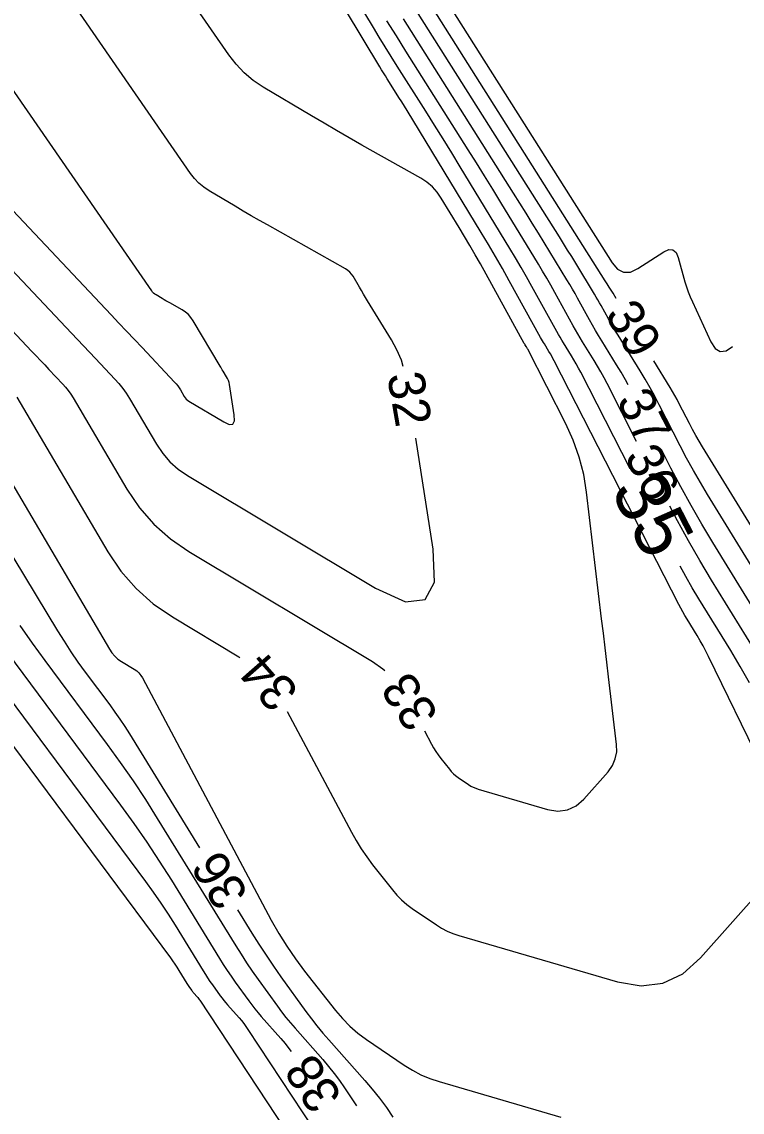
# Model space of a CAD drawing. Extents: x 2384780 to 2405861, y 547869 to 573706.
# Drawn here: x 2390154.8 to 2390194.3, y 552486.4 to 552546.2 of the extents above; entities that cross this region are included whole.
import ezdxf

# ---------------------------------------------------------------- set-up
doc = ezdxf.new("R2010")
doc.units = 0
doc.layers.add('Old_Level_60', color=7, linetype='Continuous')
doc.layers.add('Old_Level_61', color=7, linetype='Continuous')

msp = doc.modelspace()

# ---------------------------------------------------------------- linework, layer by layer
at = {"layer": 'Old_Level_60'}
for points in [[(2390175.7305, 552527.3495), (2390175.62325, 552527.69325), (2390175.38175, 552528.26225), (2390175.0825, 552528.80975), (2390173.77525, 552530.9505), (2390173.6635, 552531.13375), (2390173.55275, 552531.31725), (2390173.44225, 552531.50125), (2390173.33225, 552531.6855), (2390172.9745, 552532.288), (2390172.891, 552532.41025), (2390172.794, 552532.5185), (2390172.6835, 552532.613), (2390172.55925, 552532.69375), (2390168.28175, 552535.10525), (2390167.838, 552535.35725), (2390167.39575, 552535.61175), (2390166.95525, 552535.869), (2390166.516, 552536.12875), (2390165.08425, 552536.982), (2390164.7905, 552537.17875), (2390164.52275, 552537.40325), (2390164.281, 552537.65575), (2390164.06525, 552537.93575), (2390155.35325, 552550.57425)], [(2390176.89, 552507.3515), (2390177.2725, 552506.632), (2390177.387, 552506.42775), (2390177.51, 552506.22925), (2390177.64175, 552506.0365), (2390177.78225, 552505.84925), (2390178.25525, 552505.24725), (2390178.361, 552505.12275), (2390178.475, 552505.0075), (2390178.59775, 552504.90125), (2390178.729, 552504.80425), (2390179.30575, 552504.41075), (2390179.43175, 552504.33175), (2390179.56275, 552504.26325), (2390179.699, 552504.20525), (2390179.84, 552504.158), (2390183.638, 552503.0455), (2390184.20325, 552502.95225), (2390184.723, 552503.01675), (2390185.197, 552503.239), (2390185.6255, 552503.61925), (2390186.95075, 552505.119), (2390187.193, 552505.4535), (2390187.3515, 552505.81425), (2390187.4265, 552506.20075), (2390187.41775, 552506.61375), (2390186.9785, 552510.3225), (2390186.8845, 552511.11725), (2390186.79025, 552511.912), (2390186.69625, 552512.70675), (2390186.60225, 552513.5015), (2390185.78, 552520.444), (2390185.6205, 552521.4225), (2390185.37675, 552522.37525), (2390185.049, 552523.3025), (2390184.63675, 552524.20425), (2390182.55125, 552528.28575), (2390182.534, 552528.3185), (2390182.516, 552528.35125), (2390182.4975, 552528.3835), (2390182.47825, 552528.41525), (2390182.4145, 552528.51875), (2390182.401, 552528.541), (2390182.38775, 552528.56325), (2390182.37475, 552528.58575), (2390182.362, 552528.6085), (2390179.95275, 552532.96675), (2390179.6705, 552533.471), (2390179.38325, 552533.97225), (2390179.09075, 552534.4705), (2390178.79325, 552534.9655), (2390177.81275, 552536.5785), (2390177.58475, 552536.90575), (2390177.32125, 552537.19625), (2390177.02225, 552537.45), (2390176.68775, 552537.667), (2390173.45575, 552539.489), (2390172.76425, 552539.8815), (2390172.07525, 552540.27825), (2390171.38875, 552540.679), (2390170.7045, 552541.084), (2390168.0485, 552542.6665), (2390167.5035, 552543.0315), (2390167.00675, 552543.448), (2390166.55825, 552543.916), (2390166.158, 552544.43575), (2390162.533, 552549.695)], [(2390187.39825, 552531.0725), (2390187.22675, 552531.35425), (2390187.12125, 552531.527), (2390187.015, 552531.69925), (2390186.908, 552531.87125), (2390186.80025, 552532.0425), (2390175.50075, 552549.93025)], [(2390199.4425, 552508.87275), (2390192.4105, 552520.31225), (2390192.0145, 552520.97125), (2390191.6315, 552521.6375), (2390191.26175, 552522.3115), (2390190.905, 552522.9925), (2390189.76175, 552525.23), (2390189.512, 552525.70675), (2390189.253, 552526.17825), (2390188.98475, 552526.6445), (2390188.707, 552527.1055), (2390187.4985, 552529.0675), (2390187.3655, 552529.28625), (2390187.23525, 552529.50675), (2390187.10725, 552529.7285), (2390186.98225, 552529.95175), (2390186.5775, 552530.68375), (2390186.49, 552530.84025), (2390186.40075, 552530.99575), (2390186.31, 552531.15025), (2390186.21775, 552531.304), (2390185.18475, 552533.00325), (2390184.9625, 552533.36675), (2390184.73875, 552533.7295), (2390184.5135, 552534.09125), (2390184.28675, 552534.452), (2390175.6225, 552548.16825)], [(2390143.527, 552547.34525), (2390159.7205, 552530.168), (2390160.142, 552529.72075), (2390160.5635, 552529.27375), (2390160.985, 552528.82675), (2390161.4065, 552528.3795), (2390163.19325, 552526.4845), (2390163.2805, 552526.3865), (2390163.36175, 552526.28425), (2390163.4375, 552526.1775), (2390163.507, 552526.0665), (2390163.725, 552525.69625), (2390163.77575, 552525.621), (2390163.83475, 552525.55375), (2390163.9015, 552525.49425), (2390163.9765, 552525.443), (2390165.88425, 552524.298), (2390166.18425, 552524.164), (2390166.3805, 552524.184), (2390166.4725, 552524.35825), (2390166.46075, 552524.68675), (2390166.199, 552526.353), (2390166.17625, 552526.464), (2390166.14275, 552526.571), (2390166.09875, 552526.6745), (2390166.0445, 552526.774), (2390165.84975, 552527.09275), (2390165.80825, 552527.161), (2390165.76675, 552527.2295), (2390165.7255, 552527.29825), (2390165.6845, 552527.367), (2390164.209, 552529.8505), (2390164.0875, 552530.0285), (2390163.94625, 552530.18625), (2390163.785, 552530.324), (2390163.6045, 552530.4415), (2390162.923, 552530.82575), (2390162.81925, 552530.88475), (2390162.71575, 552530.94425), (2390162.6125, 552531.0045), (2390162.50975, 552531.06525), (2390162.17475, 552531.265), (2390162.106, 552531.311), (2390162.04325, 552531.3635), (2390161.98675, 552531.4225), (2390161.93625, 552531.48825), (2390153.903, 552543.142)], [(2390195.363, 552505.4705), (2390192.46725, 552511.43825), (2390192.321, 552511.73), (2390192.168, 552512.018), (2390192.0075, 552512.302), (2390191.84025, 552512.582), (2390191.2815, 552513.49075), (2390191.16375, 552513.6865), (2390191.05, 552513.8845), (2390190.94025, 552514.08475), (2390190.83425, 552514.28725), (2390184.0015, 552527.65825), (2390183.9335, 552527.788), (2390183.863, 552527.9165), (2390183.79, 552528.04325), (2390183.7145, 552528.16875), (2390183.4635, 552528.5765), (2390183.41025, 552528.664), (2390183.358, 552528.75225), (2390183.30675, 552528.84125), (2390183.2565, 552528.93075), (2390181.534, 552532.0465), (2390181.1615, 552532.71225), (2390180.782, 552533.37425), (2390180.396, 552534.032), (2390180.003, 552534.686), (2390175.9365, 552541.37475), (2390175.7895, 552541.61525), (2390175.6415, 552541.855), (2390175.49275, 552542.09425), (2390175.34275, 552542.33275), (2390174.851, 552543.111), (2390174.74625, 552543.278), (2390174.64225, 552543.4455), (2390174.53925, 552543.61375), (2390174.437, 552543.7825), (2390172.55625, 552546.9095)], [(2390188.52075, 552523.23625), (2390186.9025, 552526.4035), (2390186.733, 552526.727), (2390186.55725, 552527.047), (2390186.37525, 552527.36325), (2390186.18675, 552527.676), (2390185.561, 552528.692), (2390185.42825, 552528.9105), (2390185.298, 552529.1305), (2390185.1705, 552529.352), (2390185.0455, 552529.575), (2390184.0335, 552531.40525), (2390183.81475, 552531.7965), (2390183.59175, 552532.18525), (2390183.365, 552532.5715), (2390183.13425, 552532.95575), (2390181.07525, 552536.3425), (2390180.6325, 552537.06725), (2390180.1865, 552537.79), (2390179.73775, 552538.511), (2390179.2855, 552539.23), (2390175.8655, 552544.64425), (2390175.34725, 552545.46975), (2390174.8335, 552546.298)], [(2390188.0535, 552526.34075), (2390187.9045, 552526.61225), (2390187.66775, 552527.02325), (2390187.423, 552527.42975), (2390186.61, 552528.74975), (2390186.43725, 552529.0335), (2390186.26825, 552529.3195), (2390186.10225, 552529.60725), (2390185.94, 552529.897), (2390185.28325, 552531.08475), (2390185.14125, 552531.3385), (2390184.99675, 552531.59075), (2390184.8495, 552531.8415), (2390184.69975, 552532.09075), (2390183.137, 552534.661), (2390182.801, 552535.211), (2390182.46275, 552535.75975), (2390182.122, 552536.307), (2390181.77875, 552536.8525), (2390175.744, 552546.40625)], [(2390145.5435, 552541.90125), (2390157.547, 552529.1685), (2390157.874, 552528.8215), (2390158.201, 552528.47475), (2390158.528, 552528.128), (2390158.85475, 552527.78125), (2390159.923, 552526.64825), (2390160.14425, 552526.4), (2390160.35075, 552526.14025), (2390160.5425, 552525.86975), (2390160.71925, 552525.58775), (2390162.197, 552523.0795), (2390162.54075, 552522.56925), (2390162.93925, 552522.113), (2390163.39225, 552521.71075), (2390163.9, 552521.36275), (2390174.20125, 552515.18125), (2390175.8525, 552514.443), (2390176.932, 552514.5535), (2390177.43925, 552515.5125), (2390177.37475, 552517.32), (2390176.41775, 552523.412)], [(2390147.56, 552536.457), (2390155.3735, 552528.16875), (2390155.606, 552527.92225), (2390155.83825, 552527.67575), (2390156.07075, 552527.42925), (2390156.30325, 552527.18275), (2390157.06225, 552526.3775), (2390157.21975, 552526.201), (2390157.3665, 552526.0165), (2390157.50275, 552525.824), (2390157.6285, 552525.62375), (2390160.57775, 552520.61725), (2390161.26425, 552519.5985), (2390162.0595, 552518.68775), (2390162.96375, 552517.885), (2390163.977, 552517.1905), (2390174.034, 552511.1555), (2390174.61175, 552510.75525), (2390174.7075, 552510.6675)], [(2390204.572, 552502.693), (2390192.1335, 552522.92775), (2390191.94275, 552523.24475), (2390191.7585, 552523.5655), (2390191.5805, 552523.88975), (2390191.40875, 552524.21775), (2390190.8585, 552525.29475), (2390190.73825, 552525.52425), (2390190.61375, 552525.751), (2390190.4845, 552525.9755), (2390190.35075, 552526.1975), (2390189.45925, 552527.645)], [(2390154.5375, 552525.65975), (2390159.53725, 552517.17275), (2390160.252, 552516.112), (2390161.08, 552515.16375), (2390162.0215, 552514.328), (2390163.0765, 552513.6045), (2390166.708, 552511.4255), (2390166.76025, 552511.38925)], [(2390150.7355, 552522.81075), (2390156.768, 552512.8525), (2390157.13025, 552512.27), (2390157.506, 552511.6965), (2390157.89525, 552511.13225), (2390158.298, 552510.57675), (2390159.635, 552508.77725), (2390159.91725, 552508.3885), (2390160.19075, 552507.99425), (2390160.4555, 552507.59375), (2390160.7115, 552507.1875), (2390164.553, 552500.94175)], [(2390198.63625, 552508.02025), (2390192.68775, 552517.697), (2390192.086, 552518.69775), (2390191.5045, 552519.70975), (2390190.94275, 552520.733), (2390190.40125, 552521.7675), (2390189.882, 552522.7835)], [(2390195.68575, 552510.65525), (2390192.63225, 552515.62275), (2390191.98875, 552516.693), (2390191.3665, 552517.7755), (2390190.76575, 552518.87), (2390190.344, 552519.676)], [(2390150.8875, 552513.50125), (2390161.592, 552499.09525), (2390162.01875, 552498.5075), (2390162.4325, 552497.91075), (2390162.83275, 552497.30525), (2390163.22, 552496.691), (2390164.7575, 552494.1915), (2390164.87875, 552493.99825), (2390165.0035, 552493.80725), (2390165.1315, 552493.6185), (2390165.263, 552493.432), (2390165.69825, 552492.827), (2390165.79325, 552492.6985), (2390165.89125, 552492.57275), (2390165.9925, 552492.44925), (2390166.097, 552492.3285), (2390166.72425, 552491.622), (2390166.85575, 552491.46825), (2390166.9815, 552491.31025), (2390167.1015, 552491.14775), (2390167.21575, 552490.981), (2390178.66575, 552473.60975)], [(2390152.8105, 552513.2625), (2390160.22275, 552503.2875), (2390160.95425, 552502.28), (2390161.66325, 552501.25725), (2390162.34975, 552500.21925), (2390163.01375, 552499.16575), (2390165.64925, 552494.881), (2390165.857, 552494.54975), (2390166.07075, 552494.22225), (2390166.2905, 552493.89875), (2390166.516, 552493.57925), (2390167.262, 552492.54175), (2390167.42475, 552492.32175), (2390167.59275, 552492.106), (2390167.76625, 552491.8945), (2390167.9455, 552491.6875), (2390169.02075, 552490.47625), (2390169.24625, 552490.21275), (2390169.462, 552489.942), (2390169.5895, 552489.76925)], [(2390154.713, 552513.145), (2390155.38325, 552512.173), (2390156.07675, 552511.2165), (2390159.49375, 552506.61775), (2390160.215, 552505.62475), (2390160.91375, 552504.61675), (2390161.5905, 552503.5935), (2390162.24475, 552502.55525), (2390166.541, 552495.5705), (2390166.8355, 552495.10125), (2390167.13825, 552494.6375), (2390167.44925, 552494.17925), (2390167.76875, 552493.7265), (2390168.82575, 552492.25675), (2390169.05625, 552491.945), (2390169.29425, 552491.63925), (2390169.54025, 552491.33975), (2390169.794, 552491.0465), (2390171.31725, 552489.3305), (2390171.63675, 552488.9575), (2390171.94225, 552488.5735), (2390172.23375, 552488.179), (2390172.5115, 552487.774), (2390173.155, 552486.7975)], [(2390169.36225, 552508.42625), (2390172.8805, 552501.8075), (2390173.14275, 552501.33975), (2390173.42475, 552500.88475), (2390173.72675, 552500.44275), (2390174.04875, 552500.014), (2390175.133, 552498.634), (2390175.375, 552498.34875), (2390175.63675, 552498.0845), (2390175.918, 552497.841), (2390176.21875, 552497.61875), (2390177.5405, 552496.71675), (2390177.8295, 552496.5355), (2390178.12975, 552496.3785), (2390178.44175, 552496.24575), (2390178.765, 552496.13725), (2390187.47025, 552493.5875), (2390188.76575, 552493.3735), (2390189.95675, 552493.5215), (2390191.04325, 552494.031), (2390192.02525, 552494.9025), (2390195.41375, 552498.7375)], [(2390166.64875, 552497.53475), (2390167.4325, 552496.26), (2390167.81375, 552495.65275), (2390168.2055, 552495.0525), (2390168.60825, 552494.4595), (2390169.0215, 552493.87375), (2390170.3895, 552491.97175), (2390170.68775, 552491.568), (2390170.996, 552491.1725), (2390171.31425, 552490.785), (2390171.6425, 552490.4055), (2390173.61375, 552488.18475), (2390174.02725, 552487.702), (2390174.4225, 552487.20525), (2390174.8, 552486.69475), (2390175.15925, 552486.17025)]]:
    msp.add_lwpolyline(points, dxfattribs=at)
at = {"layer": 'Old_Level_61'}
for points in [[(2390175.32575, 552551.777), (2390187.172, 552533.0235), (2390187.4675, 552532.67675), (2390187.80225, 552532.509), (2390188.17675, 552532.52025), (2390188.5905, 552532.7105), (2390190.007, 552533.6245), (2390190.28475, 552533.75225), (2390190.51025, 552533.744), (2390190.68375, 552533.59975), (2390190.80525, 552533.3195)], [(2390188.163, 552521.7255), (2390185.452, 552527.031), (2390185.33325, 552527.2575), (2390185.21025, 552527.48175), (2390185.08275, 552527.70325), (2390184.95075, 552527.9225), (2390184.51225, 552528.63425), (2390184.41925, 552528.78725), (2390184.328, 552528.94125), (2390184.2385, 552529.0965), (2390184.151, 552529.25275), (2390182.78375, 552531.726), (2390182.488, 552532.2545), (2390182.187, 552532.77975), (2390181.8805, 552533.30175), (2390181.5685, 552533.82075), (2390178.84775, 552538.296), (2390178.3815, 552539.0595), (2390177.91175, 552539.821), (2390177.43875, 552540.5805), (2390176.9625, 552541.338), (2390175.4015, 552543.80925), (2390175.0685, 552544.33975), (2390174.73825, 552544.872), (2390174.411, 552545.406), (2390174.08675, 552545.94175), (2390171.7135, 552549.8875)], [(2390190.80525, 552533.3195), (2390191.1695, 552531.99175), (2390191.25325, 552531.7095), (2390191.34825, 552531.43125), (2390191.455, 552531.157), (2390191.573, 552530.88725), (2390192.58575, 552528.6945), (2390192.82375, 552528.3265), (2390193.10375, 552528.1625), (2390193.42575, 552528.2025), (2390193.76875, 552528.43225)], [(2390151.44675, 552525.6955), (2390159.61525, 552511.82925), (2390159.75075, 552511.62825), (2390159.90775, 552511.4485), (2390160.08625, 552511.29), (2390160.2865, 552511.15275), (2390160.975, 552510.7395), (2390161.11425, 552510.643), (2390161.23675, 552510.53075), (2390161.3425, 552510.4025), (2390161.43175, 552510.2585), (2390168.4885, 552496.98325), (2390168.89825, 552496.2515), (2390169.3395, 552495.54025), (2390169.81175, 552494.84925), (2390170.315, 552494.1785), (2390172.0105, 552492.02075), (2390172.389, 552491.57475), (2390172.79825, 552491.1615), (2390173.23825, 552490.78075), (2390173.7085, 552490.433), (2390175.77525, 552489.0225), (2390176.227, 552488.73925), (2390176.69675, 552488.49375), (2390177.1845, 552488.28625), (2390177.69, 552488.11675), (2390184.358, 552486.1635)], [(2390194.70125, 552509.99575), (2390194.20025, 552510.88325), (2390193.67675, 552511.75875), (2390191.931, 552514.59875), (2390191.56325, 552515.21075), (2390191.2075, 552515.82975), (2390190.9015, 552516.387)], [(2390151.37725, 552510.4925), (2390162.96125, 552494.903), (2390163.08325, 552494.735), (2390163.2015, 552494.5645), (2390163.31575, 552494.3915), (2390163.4265, 552494.216), (2390163.86575, 552493.50175), (2390163.90025, 552493.4465), (2390163.936, 552493.392), (2390163.9725, 552493.33825), (2390164.01025, 552493.285), (2390164.1345, 552493.112), (2390164.1615, 552493.07525), (2390164.18975, 552493.03925), (2390164.2185, 552493.004), (2390164.2485, 552492.9695), (2390164.4275, 552492.76775), (2390164.46525, 552492.72375), (2390164.50125, 552492.67875), (2390164.5355, 552492.63225), (2390164.568, 552492.5845), (2390179.80375, 552469.46975)]]:
    msp.add_lwpolyline(points, dxfattribs=at)

# ---------------------------------------------------------------- texts
at = {"layer": 'Old_Level_60'}
for s, rotation, p in [('39', 301.0197806, (2390186.73375, 552530.1955)), ('32', 279.8988833, (2390174.834, 552526.8675)), ('37', 297.2052667, (2390187.37725, 552525.4795)), ('36', 297.1149944, (2390187.816, 552522.41525)), ('34', 131.2878333, (2390170.076, 552509.56275)), ('33', 123.3529389, (2390177.71725, 552508.2535)), ('36', 121.5941361, (2390167.286, 552498.40725)), ('38', 123.5794722, (2390172.42675, 552487.3155))]:
    msp.add_text(s, height=2, rotation=rotation, dxfattribs=at).set_placement(p)
at = {"layer": 'Old_Level_61'}
msp.add_text('35', height=3, rotation=297.1562361, dxfattribs=at).set_placement((2390187.067, 552520.5655))

doc.saveas('drawing.dxf')
